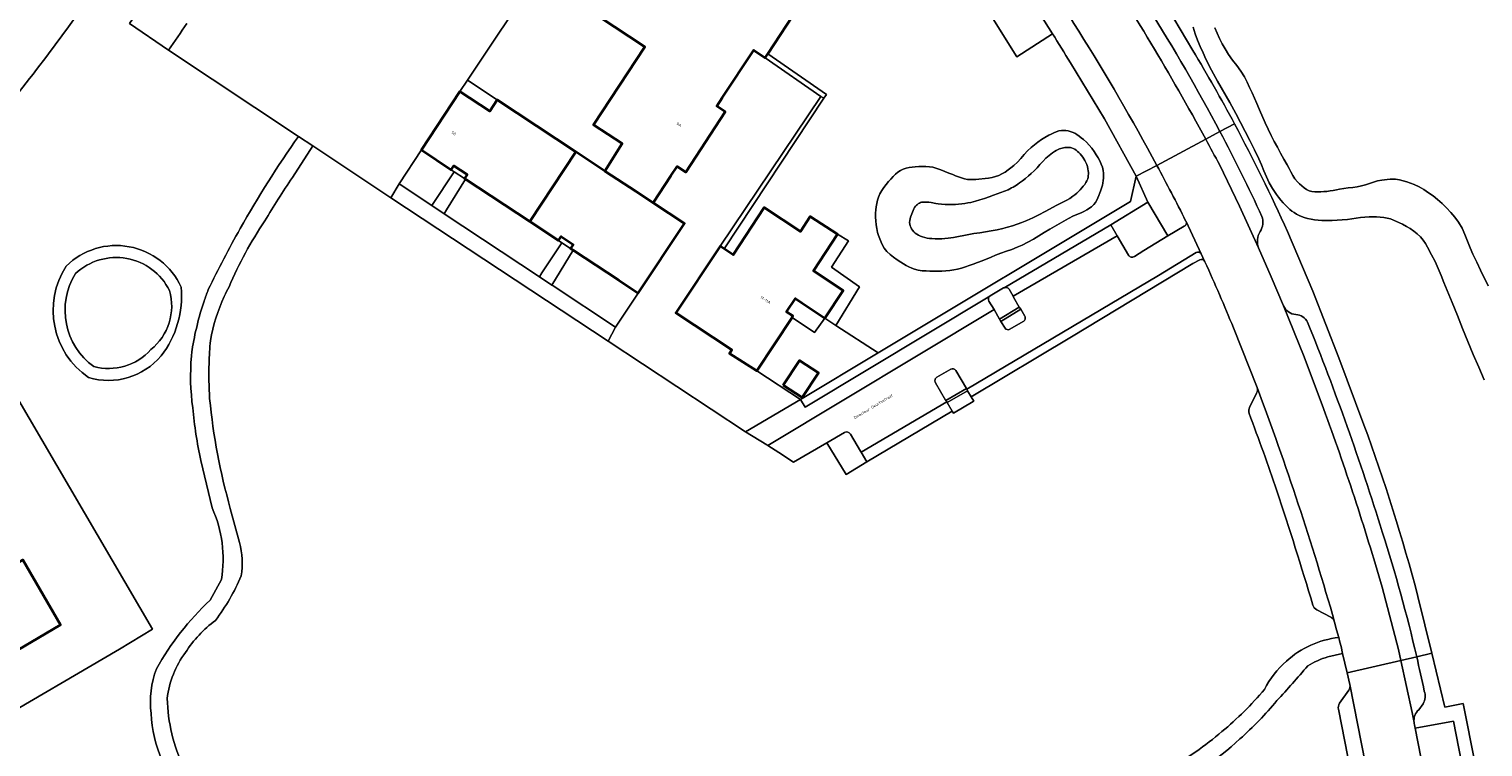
# Model space of a CAD drawing. Header units: metres. Extents: x 197700 to 204338, y 317132 to 325229.
# Tile 895 of 1056: x 203108 to 203291, y 320521 to 320611. Entities that reach past the tile are written whole.
import ezdxf
from ezdxf.enums import TextEntityAlignment as Align

# ---------------------------------------------------------------- set-up
doc = ezdxf.new("R2010")
doc.units = ezdxf.units.M
for name, color, linetype, lineweight in [('B-WE-GR-BEPLANTING_CULTUUR_BODEMBEDEKKER-GV', 90, 'Continuous', 18), ('B-WE-GR-BEPLANTING_CULTUUR_HEESTERS-GV', 90, 'Continuous', 18), ('B-WE-OG-BEBOUWING-GV', 7, 'Continuous', 35), ('B-WE-OG-BEBOUWING-T18', 10, 'Continuous', 18), ('B-WE-OG-TERREIN_CULTUURSCHEIDING-GV', 7, 'Continuous', 18), ('B-WE-OG-TERREIN_ERF-GV', 7, 'Continuous', 18), ('B-WE-OG-TOPOGRAFIE-T18', 10, 'Continuous', 18), ('B-WE-OG-WATER-GV', 130, 'Continuous', 18), ('B-WE-OG-WATER_MEER-GV', 140, 'Continuous', 18), ('B-WE-OG-WATER_SLOOT-GV', 120, 'Continuous', 18), ('B-WE-VH-VERHARDING_ASFALT-GV', 252, 'Continuous', 18), ('B-WE-VH-VERHARDING_BETONSTRAATSTEEN-GV', 252, 'Continuous', 18), ('B-WE-VH-VERHARDING_GESLOTEN-GV', 252, 'Continuous', 18), ('B-WE-VH-VERHARDING_OPEN-GV', 252, 'Continuous', 18), ('B-WE-VH-VERHARDING_TEGEL-GV', 252, 'Continuous', 18)]:
    doc.layers.add(name, color=color, linetype=linetype, lineweight=lineweight)
doc.styles.add('NLCS-ISO-M200-T18', font='NLCS-ISO.ttf', dxfattribs={"height": 0.36})

msp = doc.modelspace()

# ---------------------------------------------------------------- linework, layer by layer
at = {"layer": 'B-WE-GR-BEPLANTING_CULTUUR_BODEMBEDEKKER-GV'}
for points in [[(203247.073, 320582.606), (203248.252, 320583.347), (203251.289, 320585.189), (203248.784, 320589.428), (203244.127, 320586.589)], [(203244.127, 320586.589), (203244.897, 320585.227), (203246.325, 320582.789)], [(203230.663, 320578.679), (203230.619, 320578.657), (203230.609, 320578.651), (203228.927, 320577.64)], [(203230.104, 320574.696), (203232.573, 320576.22), (203231.863, 320577.491), (203231.795, 320577.61), (203231.305, 320578.472)], [(203228.763, 320576.98), (203229.4, 320575.913), (203230.104, 320574.696)], [(203223.953, 320568.409), (203222.201, 320567.398)], [(203225.926, 320565.968), (203224.586, 320568.243)], [(203222.021, 320566.718), (203223.304, 320564.52), (203223.333, 320564.472), (203225.926, 320565.968)], [(203210.587, 320560.451), (203208.37, 320559.163), (203210.763, 320555.163), (203213.396, 320556.738), (203212.662, 320557.965), (203212.583, 320558.097), (203211.311, 320560.259)]]:
    msp.add_lwpolyline(points, dxfattribs=at)
for points in [[(203246.325, 320582.789, 0.422707), (203247.073, 320582.606)], [(203228.866, 320577.597, 0.3682012), (203228.763, 320576.98)], [(203228.927, 320577.64, 0.0341328), (203228.866, 320577.597)], [(203231.305, 320578.472, 0.3820777), (203230.663, 320578.679)], [(203224.586, 320568.243, 0.4117146), (203223.953, 320568.409)], [(203222.201, 320567.398, 0.4151993), (203222.021, 320566.718)], [(203211.311, 320560.259, 0.4112512), (203210.587, 320560.451)]]:
    msp.add_lwpolyline(points, format="xyb", dxfattribs=at)
msp.add_lwpolyline([(203223.491, 320564.217), (203224.149, 320563.146), (203224.317, 320562.87), (203226.784, 320564.366), (203226.84, 320564.406), (203226.527, 320564.953), (203226.079, 320565.71)], close=True, dxfattribs=at)
at = {"layer": 'B-WE-GR-BEPLANTING_CULTUUR_HEESTERS-GV'}
for points in [[(203236.761, 320610.654, 0.0234697), (203219.755, 320635.222)], [(203230.788, 320573.591, 0.4033895), (203231.383, 320573.44)], [(203233.089, 320574.413, 0.414325), (203233.272, 320575.083)]]:
    msp.add_lwpolyline(points, format="xyb", dxfattribs=at)
for points in [[(203216.783, 320632.529), (203232.281, 320607.736), (203236.761, 320610.654)], [(203232.772, 320575.962), (203230.267, 320574.429), (203230.788, 320573.591)], [(203233.272, 320575.083), (203232.772, 320575.962)], [(203231.383, 320573.44), (203233.089, 320574.413)]]:
    msp.add_lwpolyline(points, dxfattribs=at)
for points in [[(203200.907, 320608.134), (203200.577, 320607.633), (203207.61, 320602.751), (203207.951, 320602.525), (203208.288, 320603.011)], [(203195.406, 320583.585), (203207.951, 320602.525), (203207.61, 320602.751), (203194.906, 320583.916)]]:
    msp.add_lwpolyline(points, close=True, dxfattribs=at)
at = {"layer": 'B-WE-OG-BEBOUWING-GV'}
for points in [[(203186.353, 320647.581), (203177.19, 320633.68), (203170.575, 320623.645), (203165.859, 320626.758), (203163.635, 320623.413), (203171.864, 320617.976), (203185.44, 320609.006), (203178.966, 320599.189), (203182.563, 320596.813), (203180.411, 320593.365), (203184.328, 320590.781), (203186.5, 320589.363), (203188.723, 320592.744), (203189.5, 320593.926), (203190.578, 320593.218), (203195.569, 320600.817), (203194.499, 320601.519), (203195.19, 320602.564), (203199.158, 320608.569), (203200.577, 320607.633), (203200.907, 320608.134), (203204.828, 320614.082)], [(203068.842, 320515.192), (203063.893, 320523.442), (203074.58, 320529.849), (203072.363, 320533.495), (203076.854, 320536.16), (203077.224, 320535.545), (203091.029, 320543.608), (203092.301, 320544.351), (203098.006, 320534.584), (203100.869, 320536.254), (203103.707, 320531.458), (203111.868, 320536.246), (203107.11, 320544.399), (203104.173, 320542.656), (203103.996, 320542.955), (203102.137, 320546.094), (203104.762, 320547.648), (203096.736, 320561.382), (203086.461, 320555.37), (203079.514, 320557.93)]]:
    msp.add_lwpolyline(points, dxfattribs=at)
for points in [[(203170.958, 320586.999), (203176.752, 320595.778), (203166.846, 320602.311), (203165.91, 320600.892), (203162.153, 320603.37), (203157.301, 320596.013), (203161.057, 320593.534), (203161.388, 320594.036), (203163.057, 320592.935), (203162.726, 320592.432), (203162.854, 320592.348)], [(203180.411, 320593.365), (203176.752, 320595.778), (203170.958, 320586.999), (203174.577, 320584.61), (203174.912, 320585.117), (203176.414, 320584.126), (203176.079, 320583.619), (203176.4, 320583.407), (203182.161, 320579.605), (203184.615, 320577.985), (203190.433, 320586.753), (203186.5, 320589.363), (203184.328, 320590.781)], [(203203.968, 320574.945), (203204.085, 320575.122), (203203.284, 320575.651), (203204.387, 320577.319), (203205.188, 320576.79), (203208.108, 320574.86), (203210.407, 320578.337), (203206.654, 320580.819), (203209.678, 320585.397), (203206.262, 320587.63), (203205.031, 320585.747), (203200.459, 320588.766), (203196.565, 320582.818), (203195.406, 320583.585), (203194.906, 320583.916), (203189.346, 320575.521), (203196.4, 320570.849), (203196.111, 320570.394), (203199.515, 320568.207)], [(203202.865, 320566.427), (203205.247, 320564.851), (203207.301, 320567.957), (203204.92, 320569.532)]]:
    msp.add_lwpolyline(points, close=True, dxfattribs=at)
at = {"layer": 'B-WE-OG-TERREIN_CULTUURSCHEIDING-GV'}
for points in [[(203236.761, 320610.654), (203232.281, 320607.736), (203216.783, 320632.529), (203214.589, 320628.923), (203210.233, 320622.334)], [(203245.241, 320623.376), (203251.251, 320613.912), (203254.446, 320608.548)], [(203254.446, 320608.548), (203251.251, 320613.912), (203245.241, 320623.376)], [(203141.828, 320597.728), (203125.476, 320608.593), (203120.568, 320611.955), (203122.406, 320614.58), (203125.035, 320618.53), (203120.072, 320621.863), (203119.56, 320621.097)], [(203204.828, 320614.082), (203200.907, 320608.134), (203208.288, 320603.011), (203207.951, 320602.525), (203195.406, 320583.585), (203196.565, 320582.818), (203200.459, 320588.766), (203205.031, 320585.747), (203206.262, 320587.63), (203209.678, 320585.397), (203211.094, 320584.561), (203208.951, 320581.247), (203212.457, 320578.778), (203209.503, 320573.904), (203214.833, 320570.471), (203246.59, 320589.541), (203247.317, 320592.699), (203243.306, 320599.924), (203239.017, 320606.989)], [(203254.462, 320611.456), (203254.716, 320610.635), (203255.02, 320609.828), (203255.357, 320609.032), (203255.714, 320608.243), (203256.073, 320607.458), (203256.763, 320606.058), (203257.52, 320604.69), (203259.099, 320601.986), (203259.855, 320600.616), (203260.449, 320599.481), (203261.036, 320598.342), (203261.615, 320597.2), (203262.184, 320596.052), (203262.742, 320594.899), (203263.077, 320594.145), (203263.391, 320593.378), (203263.709, 320592.614), (203264.057, 320591.869), (203264.463, 320591.158), (203264.708, 320590.787), (203264.963, 320590.422), (203265.231, 320590.065), (203265.511, 320589.717), (203265.803, 320589.382), (203266.009, 320589.157), (203266.219, 320588.934), (203266.435, 320588.718), (203266.66, 320588.514), (203266.896, 320588.325), (203267.185, 320588.126), (203267.488, 320587.945), (203267.803, 320587.781), (203268.126, 320587.635), (203268.452, 320587.509), (203268.879, 320587.382), (203269.319, 320587.292), (203269.768, 320587.23), (203270.22, 320587.185), (203270.669, 320587.149), (203271.313, 320587.122), (203271.959, 320587.134), (203272.607, 320587.172), (203273.255, 320587.226), (203273.901, 320587.281), (203274.45, 320587.342), (203274.997, 320587.422), (203275.545, 320587.505), (203276.092, 320587.57), (203276.641, 320587.601), (203277.099, 320587.605), (203277.559, 320587.599), (203278.019, 320587.574), (203278.473, 320587.524), (203278.918, 320587.438), (203279.312, 320587.327), (203279.702, 320587.188), (203280.085, 320587.027), (203280.461, 320586.85), (203280.829, 320586.663), (203281.314, 320586.399), (203281.792, 320586.113), (203282.254, 320585.8), (203282.687, 320585.458), (203283.08, 320585.083), (203283.417, 320584.676), (203283.716, 320584.23), (203283.988, 320583.76), (203284.502, 320582.805), (203284.936, 320581.961), (203285.329, 320581.095), (203285.697, 320580.216), (203286.056, 320579.332), (203287.099, 320576.819), (203287.754, 320575.176), (203288.4, 320573.529), (203289.054, 320571.886), (203289.732, 320570.253), (203290.423, 320568.662), (203291.129, 320567.078)], [(203291.129, 320567.078), (203290.423, 320568.662), (203289.732, 320570.253), (203289.054, 320571.886), (203288.4, 320573.529), (203287.754, 320575.176), (203287.099, 320576.819), (203286.056, 320579.332), (203285.697, 320580.216), (203285.329, 320581.095), (203284.936, 320581.961), (203284.502, 320582.805), (203283.988, 320583.76), (203283.716, 320584.23), (203283.417, 320584.676), (203283.08, 320585.083), (203282.687, 320585.458), (203282.254, 320585.8), (203281.792, 320586.113), (203281.314, 320586.399), (203280.829, 320586.663), (203280.461, 320586.85), (203280.085, 320587.027), (203279.702, 320587.188), (203279.312, 320587.327), (203278.918, 320587.438), (203278.473, 320587.524), (203278.019, 320587.574), (203277.559, 320587.599), (203277.099, 320587.605), (203276.641, 320587.601), (203276.092, 320587.57), (203275.545, 320587.505), (203274.997, 320587.422), (203274.45, 320587.342), (203273.901, 320587.281), (203273.255, 320587.226), (203272.607, 320587.172), (203271.959, 320587.134), (203271.313, 320587.122), (203270.669, 320587.149), (203270.22, 320587.185), (203269.768, 320587.23), (203269.319, 320587.292), (203268.879, 320587.382), (203268.452, 320587.509), (203268.126, 320587.635), (203267.803, 320587.781), (203267.488, 320587.945), (203267.185, 320588.126), (203266.896, 320588.325), (203266.66, 320588.514), (203266.435, 320588.718), (203266.219, 320588.934), (203266.009, 320589.157), (203265.803, 320589.382), (203265.511, 320589.717), (203265.231, 320590.065), (203264.963, 320590.422), (203264.708, 320590.787), (203264.463, 320591.158), (203264.057, 320591.869), (203263.709, 320592.614), (203263.391, 320593.378), (203263.077, 320594.145), (203262.742, 320594.899), (203262.184, 320596.052), (203261.615, 320597.2), (203261.036, 320598.342), (203260.449, 320599.481), (203259.855, 320600.616), (203259.099, 320601.986), (203257.52, 320604.69), (203256.763, 320606.058), (203256.073, 320607.458), (203255.714, 320608.243), (203255.357, 320609.032), (203255.02, 320609.828), (203254.716, 320610.635), (203254.462, 320611.456)], [(203291.633, 320578.931), (203290.656, 320580.901), (203290.173, 320581.888), (203289.7, 320582.881), (203289.349, 320583.701), (203289.025, 320584.538), (203288.694, 320585.37), (203288.324, 320586.175), (203287.88, 320586.932), (203287.423, 320587.559), (203286.922, 320588.162), (203286.383, 320588.738), (203285.816, 320589.283), (203285.226, 320589.794), (203284.683, 320590.226), (203284.118, 320590.64), (203283.532, 320591.025), (203282.927, 320591.37), (203282.302, 320591.664), (203281.85, 320591.845), (203281.387, 320592.011), (203280.915, 320592.152), (203280.438, 320592.258), (203279.959, 320592.321), (203279.614, 320592.335), (203279.265, 320592.327), (203278.915, 320592.302), (203278.566, 320592.263), (203278.22, 320592.216), (203277.699, 320592.111), (203277.186, 320591.964), (203276.676, 320591.798), (203276.165, 320591.636), (203275.648, 320591.502), (203275.105, 320591.396), (203274.558, 320591.309), (203274.009, 320591.232), (203273.46, 320591.157), (203272.911, 320591.078), (203272.513, 320591.01), (203272.114, 320590.935), (203271.716, 320590.863), (203271.317, 320590.806), (203270.917, 320590.774), (203270.546, 320590.757), (203270.168, 320590.744), (203269.792, 320590.752), (203269.428, 320590.794), (203269.085, 320590.886), (203268.758, 320591.04), (203268.445, 320591.245), (203268.148, 320591.486), (203267.868, 320591.748), (203267.606, 320592.015), (203267.295, 320592.393), (203267.026, 320592.809), (203266.783, 320593.248), (203266.549, 320593.694), (203266.307, 320594.132), (203265.886, 320594.865), (203265.475, 320595.604), (203265.075, 320596.349), (203264.685, 320597.099), (203264.304, 320597.854), (203263.924, 320598.645), (203263.559, 320599.444), (203262.847, 320601.051), (203262.485, 320601.851), (203262.181, 320602.528), (203261.884, 320603.21), (203261.581, 320603.888), (203261.263, 320604.557), (203260.917, 320605.211), (203260.462, 320605.937), (203259.96, 320606.635), (203259.442, 320607.324), (203258.939, 320608.023), (203258.484, 320608.748), (203258.135, 320609.388), (203257.804, 320610.039), (203257.493, 320610.701), (203257.202, 320611.372)], [(203257.202, 320611.372), (203257.493, 320610.701), (203257.804, 320610.039), (203258.135, 320609.388), (203258.484, 320608.748), (203258.939, 320608.023), (203259.442, 320607.324), (203259.96, 320606.635), (203260.462, 320605.937), (203260.917, 320605.211), (203261.263, 320604.557), (203261.581, 320603.888), (203261.884, 320603.21), (203262.181, 320602.528), (203262.485, 320601.851), (203262.847, 320601.051), (203263.559, 320599.444), (203263.924, 320598.645), (203264.304, 320597.854), (203264.685, 320597.099), (203265.075, 320596.349), (203265.475, 320595.604), (203265.886, 320594.865), (203266.307, 320594.132), (203266.549, 320593.694), (203266.783, 320593.248), (203267.026, 320592.809), (203267.295, 320592.393), (203267.606, 320592.015), (203267.868, 320591.748), (203268.148, 320591.486), (203268.445, 320591.245), (203268.758, 320591.04), (203269.085, 320590.886), (203269.428, 320590.794), (203269.792, 320590.752), (203270.168, 320590.744), (203270.546, 320590.757), (203270.917, 320590.774), (203271.317, 320590.806), (203271.716, 320590.863), (203272.114, 320590.935), (203272.513, 320591.01), (203272.911, 320591.078), (203273.46, 320591.157), (203274.009, 320591.232), (203274.558, 320591.309), (203275.105, 320591.396), (203275.648, 320591.502), (203276.165, 320591.636), (203276.676, 320591.798), (203277.186, 320591.964), (203277.699, 320592.111), (203278.22, 320592.216), (203278.566, 320592.263), (203278.915, 320592.302), (203279.265, 320592.327), (203279.614, 320592.335), (203279.959, 320592.321), (203280.438, 320592.258), (203280.915, 320592.152), (203281.387, 320592.011), (203281.85, 320591.845), (203282.302, 320591.664), (203282.927, 320591.37), (203283.532, 320591.025), (203284.118, 320590.64), (203284.683, 320590.226), (203285.226, 320589.794), (203285.816, 320589.283), (203286.383, 320588.738), (203286.922, 320588.162), (203287.423, 320587.559), (203287.88, 320586.932), (203288.324, 320586.175), (203288.694, 320585.37), (203289.025, 320584.538), (203289.349, 320583.701), (203289.7, 320582.881), (203290.173, 320581.888), (203290.656, 320580.901), (203291.633, 320578.931)], [(203257.846, 320598.331), (203259.678, 320599.311)], [(203259.678, 320599.311), (203257.846, 320598.331)], [(203255.315, 320582.186), (203254.412, 320581.744), (203239.155, 320572.492), (203226.527, 320564.953), (203226.84, 320564.406), (203226.784, 320564.366), (203224.317, 320562.87), (203224.149, 320563.146), (203213.396, 320556.738), (203210.763, 320555.163), (203208.37, 320559.163), (203204.172, 320556.696), (203202.322, 320557.913), (203200.933, 320558.804), (203200.809, 320558.884), (203198.128, 320560.54), (203180.802, 320571.966), (203153.454, 320590.003), (203143.623, 320596.535), (203141.068, 320592.543)], [(203266.344, 320585.744), (203269.534, 320578.224), (203272.827, 320569.857), (203275.97, 320561.434)], [(203275.97, 320561.434), (203272.827, 320569.857), (203269.534, 320578.224), (203266.344, 320585.744)], [(203262.711, 320583.685), (203264.303, 320580.057), (203265.849, 320576.41)], [(203100.9, 320574.164), (203123.452, 320535.682), (203119.276, 320533.186), (203102.767, 320523.515), (203111.409, 320508.739), (203125.526, 320517.172), (203125.437, 320517.279)], [(203262.519, 320566.097), (203259.544, 320573.641)], [(203261.555, 320563.585), (203262.461, 320565.384)], [(203261.512, 320562.843), (203261.498, 320563.063), (203261.487, 320563.284)], [(203130.943, 320550.973), (203129.531, 320556.922)], [(203133.244, 320550.885), (203134.38, 320546.593)], [(203130.702, 320539.349), (203132.132, 320541.936)], [(203282.617, 320532.212), (203284.506, 320532.649), (203282.777, 320539.809)], [(203282.777, 320539.809), (203284.506, 320532.649), (203286.144, 320525.869), (203288.467, 320526.324), (203294.412, 320496.35)], [(203271.795, 320537.193), (203270.029, 320538.14)], [(203272.794, 320534.652), (203272.54, 320535.621), (203272.284, 320536.591)], [(203274.213, 320528.736), (203273.871, 320530.186), (203273.29, 320532.644), (203271.433, 320532.199)], [(203296.34, 320452.926), (203300.987, 320452.947), (203300.474, 320453.111), (203298.766, 320454.599), (203298.105, 320455.276), (203297.763, 320455.784), (203297.412, 320456.745), (203296.629, 320460.888), (203293.516, 320477.474), (203291.466, 320487.473), (203295.897, 320488.369), (203294.412, 320496.35), (203288.467, 320526.324), (203286.144, 320525.869), (203284.506, 320532.649), (203282.617, 320532.212)], [(203272.911, 320526.354), (203274.072, 320528.008)], [(203283.427, 320526.307), (203282.873, 320525.555)], [(203285.357, 320461.286), (203272.759, 320525.608)], [(203282.283, 320523.931), (203282.304, 320523.793), (203282.336, 320523.657), (203282.425, 320523.206), (203287.243, 320524.097), (203291.969, 320500), (203294.002, 320489.628), (203289.195, 320488.684), (203291.013, 320479.411), (203292.937, 320469.615), (203296.029, 320453.98)]]:
    msp.add_lwpolyline(points, dxfattribs=at)
for points in [[(203119.56, 320621.097, -0.0200232), (203106.233, 320602.79)], [(203248.836, 320613.893, -0.0195345), (203257.846, 320598.331)], [(203239.017, 320606.989, 0.0032271), (203236.761, 320610.654)], [(203254.446, 320608.548, -0.0121266), (203259.678, 320599.311)], [(203259.678, 320599.311, 0.0121266), (203254.446, 320608.548)], [(203259.678, 320599.311, -0.0172506), (203266.344, 320585.744)], [(203266.344, 320585.744, 0.0172506), (203259.678, 320599.311)], [(203134.482, 320586.118, -0.0247974), (203141.828, 320597.728)], [(203257.846, 320598.331, -0.013025), (203263.133, 320587.654)], [(203141.068, 320592.543, 0.0150783), (203137.576, 320587.09)], [(203137.576, 320587.09, 0.0462535), (203133.093, 320578.802)], [(203263.133, 320587.654, -0.2426632), (203262.895, 320585.75)], [(203130.465, 320578.432, -0.0161923), (203134.482, 320586.118)], [(203262.895, 320585.75, 0.2236363), (203262.711, 320583.685)], [(203112.589, 320581.407, -0.5208792), (203127.044, 320578.737)], [(203115.397, 320567.365, -0.4069682), (203112.589, 320581.407)], [(203255.917, 320582.035, 0.4001559), (203255.315, 320582.186)], [(203255.964, 320581.935, 0.048653), (203255.917, 320582.035)], [(203259.544, 320573.641, 0.0082272), (203255.964, 320581.935)], [(203127.044, 320578.737, -0.1923193), (203124.516, 320570.085)], [(203129.937, 320576.963, -0.0107291), (203130.465, 320578.432)], [(203132.484, 320577.579, 0.0643168), (203130.742, 320572.013)], [(203133.093, 320578.802, 0.0153851), (203132.484, 320577.579)], [(203128.438, 320570.846, -0.0420148), (203129.937, 320576.963)], [(203265.849, 320576.41, 0.2726281), (203267.405, 320575.296)], [(203267.405, 320575.296, -0.2802361), (203268.883, 320574.321)], [(203268.883, 320574.321, -0.0204421), (203278.291, 320547.928)], [(203130.742, 320572.013, 0.0150126), (203130.571, 320569.151)], [(203124.516, 320570.085, -0.2987317), (203115.397, 320567.365)], [(203128.522, 320563.553, -0.0585262), (203128.355, 320570.063)], [(203128.355, 320570.063, -0.0064486), (203128.438, 320570.846)], [(203130.571, 320569.151, 0.0230992), (203130.641, 320564.735)], [(203130.641, 320564.735, 0.0447412), (203133.244, 320550.885)], [(203262.461, 320565.384, 0.2046695), (203262.519, 320566.097)], [(203129.531, 320556.922, -0.0333142), (203128.522, 320563.553)], [(203261.487, 320563.284, -0.0590398), (203261.555, 320563.585)], [(203265.024, 320553.11, 0.0084056), (203261.512, 320562.843)], [(203275.97, 320561.434, -0.0239951), (203282.777, 320539.809)], [(203282.777, 320539.809, 0.0239951), (203275.97, 320561.434)], [(203269.542, 320538.728, 0.006878), (203265.024, 320553.11)], [(203132.132, 320541.936, 0.148398), (203130.943, 320550.973)], [(203278.291, 320547.928, -0.0204784), (203282.617, 320532.212)], [(203134.38, 320546.593, -0.1141765), (203134.621, 320542.398)], [(203134.621, 320542.398, -0.0611479), (203131.366, 320536.789)], [(203123.928, 320530.703, -0.0755383), (203130.702, 320539.349)], [(203270.029, 320538.14, -0.2079721), (203269.542, 320538.728)], [(203272.083, 320536.96, 0.0940153), (203271.795, 320537.193)], [(203272.284, 320536.591, 0.0138648), (203272.083, 320536.96)], [(203131.366, 320536.789, 0.0873781), (203127.605, 320532.768)], [(203266.216, 320531.66, -0.1543096), (203272.794, 320534.652)], [(203127.605, 320532.768, 0.1283142), (203125.288, 320526.966)], [(203263.452, 320528.099, -0.0918928), (203266.216, 320531.66)], [(203271.433, 320532.199, 0.0686154), (203268.895, 320531.067)], [(203282.617, 320532.212, -0.0057613), (203283.568, 320527.891)], [(203123.273, 320525.086, -0.1158795), (203123.928, 320530.703)], [(203268.895, 320531.067, -0.0099519), (203265.021, 320526.695)], [(203258.104, 320522.794, 0.0404586), (203263.452, 320528.099)], [(203274.072, 320528.008, 0.1854019), (203274.213, 320528.736)], [(203283.568, 320527.891, -0.2431522), (203283.427, 320526.307)], [(203125.288, 320526.966, 0.0992269), (203127.352, 320518.263)], [(203265.021, 320526.695, -0.0356208), (203260.358, 320521.87)], [(203272.759, 320525.608, -0.2148449), (203272.911, 320526.354)], [(203124.633, 320519.159, -0.0887576), (203123.273, 320525.086)], [(203282.873, 320525.555, 0.2398145), (203282.283, 320523.931)], [(203251.261, 320518.031, 0.0454843), (203258.104, 320522.794)], [(203260.358, 320521.87, -0.0820647), (203250.576, 320515.328)]]:
    msp.add_lwpolyline(points, format="xyb", dxfattribs=at)
for points in [[(203215.539, 320591.289), (203215.27, 320590.895), (203215.034, 320590.485), (203214.844, 320590.061), (203214.721, 320589.679), (203214.629, 320589.282), (203214.564, 320588.876), (203214.521, 320588.467), (203214.495, 320588.061), (203214.486, 320587.576), (203214.507, 320587.086), (203214.556, 320586.596), (203214.635, 320586.113), (203214.745, 320585.641), (203214.865, 320585.23), (203215.006, 320584.82), (203215.171, 320584.418), (203215.362, 320584.034), (203215.583, 320583.675), (203215.923, 320583.251), (203216.32, 320582.865), (203216.757, 320582.51), (203217.218, 320582.182), (203217.684, 320581.878), (203218.011, 320581.675), (203218.347, 320581.48), (203218.691, 320581.3), (203219.042, 320581.141), (203219.4, 320581.01), (203219.866, 320580.892), (203220.348, 320580.82), (203220.839, 320580.781), (203221.333, 320580.763), (203221.822, 320580.752), (203222.323, 320580.747), (203222.826, 320580.757), (203223.329, 320580.784), (203223.829, 320580.834), (203224.323, 320580.907), (203224.818, 320581.013), (203225.308, 320581.147), (203225.795, 320581.302), (203226.279, 320581.467), (203226.76, 320581.634), (203227.335, 320581.843), (203227.904, 320582.069), (203229.037, 320582.539), (203229.605, 320582.768), (203230.278, 320583.019), (203230.956, 320583.26), (203231.633, 320583.503), (203232.302, 320583.76), (203232.959, 320584.046), (203233.669, 320584.406), (203234.362, 320584.799), (203235.047, 320585.212), (203235.73, 320585.628), (203236.419, 320586.032), (203237.013, 320586.374), (203237.605, 320586.719), (203238.199, 320587.061), (203238.798, 320587.392), (203239.406, 320587.706), (203239.746, 320587.859), (203240.439, 320588.141), (203240.776, 320588.296), (203241.097, 320588.479), (203241.285, 320588.602), (203241.472, 320588.731), (203241.653, 320588.867), (203241.824, 320589.012), (203241.979, 320589.169), (203242.172, 320589.421), (203242.334, 320589.701), (203242.473, 320589.999), (203242.598, 320590.304), (203242.717, 320590.608), (203242.81, 320590.85), (203242.897, 320591.095), (203242.976, 320591.343), (203243.043, 320591.593), (203243.096, 320591.845), (203243.143, 320592.157), (203243.173, 320592.476), (203243.184, 320592.796), (203243.173, 320593.113), (203243.137, 320593.422), (203243.04, 320593.832), (203242.892, 320594.235), (203242.706, 320594.63), (203242.496, 320595.013), (203242.278, 320595.384), (203242.004, 320595.812), (203241.703, 320596.228), (203241.376, 320596.625), (203241.025, 320596.999), (203240.651, 320597.342), (203240.393, 320597.56), (203240.125, 320597.774), (203239.846, 320597.973), (203239.556, 320598.145), (203239.254, 320598.278), (203238.994, 320598.359), (203238.722, 320598.421), (203238.444, 320598.462), (203238.167, 320598.48), (203237.897, 320598.472), (203237.565, 320598.415), (203237.236, 320598.31), (203236.912, 320598.172), (203236.594, 320598.017), (203236.283, 320597.86), (203235.815, 320597.604), (203235.362, 320597.315), (203234.924, 320596.999), (203234.499, 320596.667), (203234.085, 320596.326), (203233.628, 320595.897), (203233.202, 320595.43), (203232.786, 320594.953), (203232.358, 320594.49), (203231.894, 320594.07), (203231.535, 320593.784), (203231.167, 320593.503), (203230.787, 320593.239), (203230.394, 320593.003), (203229.987, 320592.809), (203229.576, 320592.667), (203229.148, 320592.561), (203228.71, 320592.483), (203228.267, 320592.424), (203227.47, 320592.336), (203227.111, 320592.303), (203226.751, 320592.282), (203226.393, 320592.283), (203226.041, 320592.312), (203225.667, 320592.386), (203225.298, 320592.498), (203224.933, 320592.633), (203224.569, 320592.775), (203224.204, 320592.909), (203223.704, 320593.101), (203223.21, 320593.313), (203222.715, 320593.522), (203222.215, 320593.702), (203221.704, 320593.831), (203221.268, 320593.897), (203220.824, 320593.94), (203220.377, 320593.956), (203219.931, 320593.947), (203219.491, 320593.911), (203219.107, 320593.863), (203218.72, 320593.8), (203218.337, 320593.715), (203217.969, 320593.599), (203217.626, 320593.445), (203217.289, 320593.228), (203216.975, 320592.962), (203216.681, 320592.664), (203216.401, 320592.349), (203216.133, 320592.033), (203215.831, 320591.669)], [(203215.539, 320591.289), (203215.831, 320591.669), (203216.133, 320592.033), (203216.401, 320592.349), (203216.681, 320592.664), (203216.975, 320592.962), (203217.289, 320593.228), (203217.626, 320593.445), (203217.969, 320593.599), (203218.337, 320593.715), (203218.72, 320593.8), (203219.107, 320593.863), (203219.491, 320593.911), (203219.931, 320593.947), (203220.377, 320593.956), (203220.824, 320593.94), (203221.268, 320593.897), (203221.704, 320593.831), (203222.215, 320593.702), (203222.715, 320593.522), (203223.21, 320593.313), (203223.704, 320593.101), (203224.204, 320592.909), (203224.569, 320592.775), (203224.933, 320592.633), (203225.298, 320592.498), (203225.667, 320592.386), (203226.041, 320592.312), (203226.393, 320592.283), (203226.751, 320592.282), (203227.111, 320592.303), (203227.47, 320592.336), (203228.267, 320592.424), (203228.71, 320592.483), (203229.148, 320592.561), (203229.576, 320592.667), (203229.987, 320592.809), (203230.394, 320593.003), (203230.787, 320593.239), (203231.167, 320593.503), (203231.535, 320593.784), (203231.894, 320594.07), (203232.358, 320594.49), (203232.786, 320594.953), (203233.202, 320595.43), (203233.628, 320595.897), (203234.085, 320596.326), (203234.499, 320596.667), (203234.924, 320596.999), (203235.362, 320597.315), (203235.815, 320597.604), (203236.283, 320597.86), (203236.594, 320598.017), (203236.912, 320598.172), (203237.236, 320598.31), (203237.565, 320598.415), (203237.897, 320598.472), (203238.167, 320598.48), (203238.444, 320598.462), (203238.722, 320598.421), (203238.994, 320598.359), (203239.254, 320598.278), (203239.556, 320598.145), (203239.846, 320597.973), (203240.125, 320597.774), (203240.393, 320597.56), (203240.651, 320597.342), (203241.025, 320596.999), (203241.376, 320596.625), (203241.703, 320596.228), (203242.004, 320595.812), (203242.278, 320595.384), (203242.496, 320595.013), (203242.706, 320594.63), (203242.892, 320594.235), (203243.04, 320593.832), (203243.137, 320593.422), (203243.173, 320593.113), (203243.184, 320592.796), (203243.173, 320592.476), (203243.143, 320592.157), (203243.096, 320591.845), (203243.043, 320591.593), (203242.976, 320591.343), (203242.897, 320591.095), (203242.81, 320590.85), (203242.717, 320590.608), (203242.598, 320590.304), (203242.473, 320589.999), (203242.334, 320589.701), (203242.172, 320589.421), (203241.979, 320589.169), (203241.824, 320589.012), (203241.653, 320588.867), (203241.472, 320588.731), (203241.285, 320588.602), (203241.097, 320588.479), (203240.776, 320588.296), (203240.439, 320588.141), (203239.746, 320587.859), (203239.406, 320587.706), (203238.798, 320587.392), (203238.199, 320587.061), (203237.605, 320586.719), (203237.013, 320586.374), (203236.419, 320586.032), (203235.73, 320585.628), (203235.047, 320585.212), (203234.362, 320584.799), (203233.669, 320584.406), (203232.959, 320584.046), (203232.302, 320583.76), (203231.633, 320583.503), (203230.956, 320583.26), (203230.278, 320583.019), (203229.605, 320582.768), (203229.037, 320582.539), (203227.904, 320582.069), (203227.335, 320581.843), (203226.76, 320581.634), (203226.279, 320581.467), (203225.795, 320581.302), (203225.308, 320581.147), (203224.818, 320581.013), (203224.323, 320580.907), (203223.829, 320580.834), (203223.329, 320580.784), (203222.826, 320580.757), (203222.323, 320580.747), (203221.822, 320580.752), (203221.333, 320580.763), (203220.839, 320580.781), (203220.348, 320580.82), (203219.866, 320580.892), (203219.4, 320581.01), (203219.042, 320581.141), (203218.691, 320581.3), (203218.347, 320581.48), (203218.011, 320581.675), (203217.684, 320581.878), (203217.218, 320582.182), (203216.757, 320582.51), (203216.32, 320582.865), (203215.923, 320583.251), (203215.583, 320583.675), (203215.362, 320584.034), (203215.171, 320584.418), (203215.006, 320584.82), (203214.865, 320585.23), (203214.745, 320585.641), (203214.635, 320586.113), (203214.556, 320586.596), (203214.507, 320587.086), (203214.486, 320587.576), (203214.495, 320588.061), (203214.521, 320588.467), (203214.564, 320588.876), (203214.629, 320589.282), (203214.721, 320589.679), (203214.844, 320590.061), (203215.034, 320590.485), (203215.27, 320590.895)], [(203158.607, 320589.017), (203161.435, 320593.284), (203161.057, 320593.534), (203157.301, 320596.013), (203154.482, 320591.747)], [(203218.986, 320587.776), (203219.07, 320587.989), (203219.22, 320588.401), (203219.306, 320588.603), (203219.408, 320588.791), (203219.534, 320588.959), (203219.637, 320589.065), (203219.751, 320589.167), (203219.874, 320589.259), (203220.002, 320589.338), (203220.135, 320589.399), (203220.282, 320589.439), (203220.438, 320589.456), (203220.6, 320589.46), (203220.921, 320589.452), (203221.21, 320589.433), (203221.498, 320589.39), (203222.074, 320589.28), (203222.363, 320589.239), (203222.802, 320589.196), (203223.243, 320589.16), (203223.684, 320589.138), (203224.126, 320589.131), (203224.565, 320589.144), (203224.948, 320589.173), (203225.331, 320589.217), (203225.713, 320589.274), (203226.093, 320589.341), (203226.47, 320589.416), (203227.054, 320589.557), (203227.631, 320589.727), (203228.204, 320589.918), (203228.772, 320590.121), (203229.339, 320590.326), (203229.803, 320590.489), (203230.269, 320590.65), (203230.731, 320590.821), (203231.183, 320591.011), (203231.62, 320591.23), (203231.824, 320591.347), (203232.024, 320591.47), (203232.223, 320591.597), (203232.418, 320591.728), (203232.612, 320591.862), (203232.996, 320592.143), (203233.369, 320592.439), (203233.733, 320592.747), (203234.09, 320593.064), (203234.442, 320593.384), (203234.825, 320593.767), (203235.189, 320594.172), (203235.55, 320594.579), (203235.925, 320594.968), (203236.332, 320595.32), (203236.552, 320595.488), (203236.775, 320595.654), (203237.005, 320595.812), (203237.242, 320595.955), (203237.488, 320596.075), (203237.649, 320596.141), (203237.814, 320596.202), (203237.981, 320596.255), (203238.151, 320596.297), (203238.321, 320596.325), (203238.491, 320596.341), (203238.665, 320596.347), (203238.839, 320596.341), (203239.009, 320596.321), (203239.172, 320596.284), (203239.367, 320596.209), (203239.555, 320596.105), (203239.736, 320595.979), (203239.907, 320595.842), (203240.069, 320595.7), (203240.253, 320595.52), (203240.425, 320595.323), (203240.583, 320595.114), (203240.727, 320594.895), (203240.854, 320594.671), (203240.971, 320594.429), (203241.075, 320594.177), (203241.16, 320593.917), (203241.224, 320593.653), (203241.262, 320593.388), (203241.275, 320593.191), (203241.277, 320592.99), (203241.266, 320592.788), (203241.241, 320592.59), (203241.198, 320592.4), (203241.104, 320592.148), (203240.972, 320591.907), (203240.815, 320591.674), (203240.643, 320591.451), (203240.468, 320591.236), (203240.264, 320591.004), (203240.045, 320590.783), (203239.813, 320590.573), (203239.573, 320590.374), (203239.329, 320590.183), (203238.953, 320589.926), (203238.556, 320589.699), (203238.147, 320589.488), (203237.734, 320589.283), (203237.325, 320589.073), (203235.821, 320588.25), (203235.063, 320587.848), (203234.296, 320587.469), (203233.514, 320587.126), (203232.921, 320586.894), (203232.321, 320586.676), (203231.715, 320586.473), (203231.104, 320586.287), (203230.49, 320586.119), (203229.777, 320585.957), (203229.055, 320585.826), (203228.33, 320585.713), (203227.603, 320585.605), (203226.878, 320585.487), (203226.23, 320585.364), (203225.584, 320585.231), (203224.936, 320585.103), (203224.287, 320584.993), (203223.635, 320584.916), (203223.223, 320584.879), (203222.809, 320584.846), (203222.395, 320584.825), (203221.982, 320584.825), (203221.573, 320584.854), (203221.277, 320584.889), (203220.979, 320584.932), (203220.684, 320584.99), (203220.397, 320585.069), (203220.126, 320585.177), (203219.905, 320585.289), (203219.684, 320585.416), (203219.475, 320585.561), (203219.287, 320585.724), (203219.13, 320585.906), (203219.019, 320586.083), (203218.923, 320586.279), (203218.847, 320586.485), (203218.794, 320586.696), (203218.769, 320586.902), (203218.781, 320587.119), (203218.829, 320587.338), (203218.902, 320587.558)], [(203172.485, 320580.552), (203174.981, 320584.344), (203174.577, 320584.61), (203170.958, 320586.999), (203162.854, 320592.348), (203160.483, 320588.495), (203160.168, 320587.984), (203172.155, 320580.051)], [(203184.615, 320577.985), (203182.161, 320579.605), (203176.4, 320583.407), (203173.727, 320579.01), (203173.896, 320578.898), (203181.742, 320573.706)]]:
    msp.add_lwpolyline(points, close=True, dxfattribs=at)
at = {"layer": 'B-WE-OG-TERREIN_ERF-GV'}
for points in [[(203176.752, 320595.778), (203180.411, 320593.365), (203182.563, 320596.813), (203178.966, 320599.189), (203185.44, 320609.006), (203171.864, 320617.976), (203163.089, 320604.789), (203166.846, 320602.311)], [(203208.108, 320574.86), (203209.503, 320573.904), (203212.457, 320578.778), (203208.951, 320581.247), (203211.094, 320584.561), (203209.678, 320585.397), (203206.654, 320580.819), (203210.407, 320578.337)], [(203203.968, 320574.945), (203199.515, 320568.207), (203205.044, 320564.593), (203214.833, 320570.471), (203209.503, 320573.904), (203208.108, 320574.86), (203206.794, 320573.018)], [(203202.865, 320566.427), (203204.92, 320569.532), (203207.301, 320567.957), (203205.247, 320564.851)]]:
    msp.add_lwpolyline(points, close=True, dxfattribs=at)
at = {"layer": 'B-WE-OG-WATER-GV'}
for points in [[(203125.581, 320578.322, 0.5043121), (203113.759, 320580.451)], [(203113.759, 320580.451, 0.3936752), (203116.051, 320568.739)], [(203123.235, 320570.897, 0.303511), (203125.581, 320578.322)], [(203116.051, 320568.739, 0.2821717), (203123.235, 320570.897)]]:
    msp.add_lwpolyline(points, format="xyb", dxfattribs=at)
at = {"layer": 'B-WE-OG-WATER_MEER-GV'}
msp.add_lwpolyline([(203218.986, 320587.776), (203218.902, 320587.558), (203218.829, 320587.338), (203218.781, 320587.119), (203218.769, 320586.902), (203218.794, 320586.696), (203218.847, 320586.485), (203218.923, 320586.279), (203219.019, 320586.083), (203219.13, 320585.906), (203219.287, 320585.724), (203219.475, 320585.561), (203219.684, 320585.416), (203219.905, 320585.289), (203220.126, 320585.177), (203220.397, 320585.069), (203220.684, 320584.99), (203220.979, 320584.932), (203221.277, 320584.889), (203221.573, 320584.854), (203221.982, 320584.825), (203222.395, 320584.825), (203222.809, 320584.846), (203223.223, 320584.879), (203223.635, 320584.916), (203224.287, 320584.993), (203224.936, 320585.103), (203225.584, 320585.231), (203226.23, 320585.364), (203226.878, 320585.487), (203227.603, 320585.605), (203228.33, 320585.713), (203229.055, 320585.826), (203229.777, 320585.957), (203230.49, 320586.119), (203231.104, 320586.287), (203231.715, 320586.473), (203232.321, 320586.676), (203232.921, 320586.894), (203233.514, 320587.126), (203234.296, 320587.469), (203235.063, 320587.848), (203235.821, 320588.25), (203237.325, 320589.073), (203237.734, 320589.283), (203238.147, 320589.488), (203238.556, 320589.699), (203238.953, 320589.926), (203239.329, 320590.183), (203239.573, 320590.374), (203239.813, 320590.573), (203240.045, 320590.783), (203240.264, 320591.004), (203240.468, 320591.236), (203240.643, 320591.451), (203240.815, 320591.674), (203240.972, 320591.907), (203241.104, 320592.148), (203241.198, 320592.4), (203241.241, 320592.59), (203241.266, 320592.788), (203241.277, 320592.99), (203241.275, 320593.191), (203241.262, 320593.388), (203241.224, 320593.653), (203241.16, 320593.917), (203241.075, 320594.177), (203240.971, 320594.429), (203240.854, 320594.671), (203240.727, 320594.895), (203240.583, 320595.114), (203240.425, 320595.323), (203240.253, 320595.52), (203240.069, 320595.7), (203239.907, 320595.842), (203239.736, 320595.979), (203239.555, 320596.105), (203239.367, 320596.209), (203239.172, 320596.284), (203239.009, 320596.321), (203238.839, 320596.341), (203238.665, 320596.347), (203238.491, 320596.341), (203238.321, 320596.325), (203238.151, 320596.297), (203237.981, 320596.255), (203237.814, 320596.202), (203237.649, 320596.141), (203237.488, 320596.075), (203237.242, 320595.955), (203237.005, 320595.812), (203236.775, 320595.654), (203236.552, 320595.488), (203236.332, 320595.32), (203235.925, 320594.968), (203235.55, 320594.579), (203235.189, 320594.172), (203234.825, 320593.767), (203234.442, 320593.384), (203234.09, 320593.064), (203233.733, 320592.747), (203233.369, 320592.439), (203232.996, 320592.143), (203232.612, 320591.862), (203232.418, 320591.728), (203232.223, 320591.597), (203232.024, 320591.47), (203231.824, 320591.347), (203231.62, 320591.23), (203231.183, 320591.011), (203230.731, 320590.821), (203230.269, 320590.65), (203229.803, 320590.489), (203229.339, 320590.326), (203228.772, 320590.121), (203228.204, 320589.918), (203227.631, 320589.727), (203227.054, 320589.557), (203226.47, 320589.416), (203226.093, 320589.341), (203225.713, 320589.274), (203225.331, 320589.217), (203224.948, 320589.173), (203224.565, 320589.144), (203224.126, 320589.131), (203223.684, 320589.138), (203223.243, 320589.16), (203222.802, 320589.196), (203222.363, 320589.239), (203222.074, 320589.28), (203221.498, 320589.39), (203221.21, 320589.433), (203220.921, 320589.452), (203220.6, 320589.46), (203220.438, 320589.456), (203220.282, 320589.439), (203220.135, 320589.399), (203220.002, 320589.338), (203219.874, 320589.259), (203219.751, 320589.167), (203219.637, 320589.065), (203219.534, 320588.959), (203219.408, 320588.791), (203219.306, 320588.603), (203219.22, 320588.401), (203219.07, 320587.989)], close=True, dxfattribs=at)
at = {"layer": 'B-WE-OG-WATER_SLOOT-GV'}
for points in [[(203127.044, 320578.737, 0.5208792), (203112.589, 320581.407)], [(203112.589, 320581.407, 0.4069682), (203115.397, 320567.365)], [(203113.759, 320580.451, -0.5043121), (203125.581, 320578.322)], [(203116.051, 320568.739, -0.3936752), (203113.759, 320580.451)], [(203125.581, 320578.322, -0.303511), (203123.235, 320570.897)], [(203124.516, 320570.085, 0.1923193), (203127.044, 320578.737)], [(203115.397, 320567.365, 0.2987317), (203124.516, 320570.085)], [(203123.235, 320570.897, -0.2821717), (203116.051, 320568.739)]]:
    msp.add_lwpolyline(points, format="xyb", dxfattribs=at)
at = {"layer": 'B-WE-VH-VERHARDING_ASFALT-GV'}
for points in [[(203145.161, 320648.765), (203125.946, 320619.898), (203125.035, 320618.53), (203122.406, 320614.58), (203120.568, 320611.955), (203125.476, 320608.593)], [(203249.9, 320594.08), (203256.055, 320597.373)], [(203256.055, 320597.373), (203249.9, 320594.08)], [(203265.849, 320576.41), (203264.303, 320580.057), (203262.711, 320583.685), (203260.294, 320588.952), (203257.776, 320594.172)], [(203231.795, 320577.61), (203244.897, 320585.227), (203244.127, 320586.589), (203230.663, 320578.679)], [(203253.356, 320586.411), (203251.289, 320585.189), (203248.252, 320583.347), (203247.073, 320582.606)], [(203253.524, 320587.113), (203253.581, 320586.996), (203255.493, 320582.931), (203255.917, 320582.035)], [(203255.493, 320582.931), (203253.581, 320586.996)], [(203246.325, 320582.789), (203244.897, 320585.227), (203231.795, 320577.61), (203231.863, 320577.491), (203232.573, 320576.22), (203232.772, 320575.962), (203233.272, 320575.083)], [(203224.586, 320568.243), (203225.926, 320565.968), (203225.957, 320565.916), (203250.105, 320580.215), (203254.85, 320583.12)], [(203228.866, 320577.597), (203205.621, 320563.633), (203205.044, 320564.593), (203198.128, 320560.54), (203200.809, 320558.884), (203200.933, 320558.804)], [(203231.305, 320578.472), (203231.795, 320577.61)], [(203200.933, 320558.804), (203229.4, 320575.913), (203228.763, 320576.98)], [(203230.267, 320574.429), (203230.104, 320574.696), (203229.4, 320575.913), (203200.933, 320558.804), (203202.322, 320557.913), (203204.172, 320556.696), (203208.37, 320559.163), (203210.587, 320560.451)], [(203270.884, 320563.468), (203268.441, 320569.968), (203265.849, 320576.41)], [(203230.788, 320573.591), (203230.267, 320574.429)], [(203233.089, 320574.413), (203231.383, 320573.44)], [(203259.544, 320573.641), (203262.519, 320566.097)], [(203222.201, 320567.398), (203223.953, 320568.409)], [(203211.311, 320560.259), (203212.583, 320558.097), (203212.662, 320557.965), (203223.439, 320564.301), (203223.333, 320564.472), (203223.304, 320564.52), (203222.021, 320566.718)], [(203272.284, 320536.591), (203272.54, 320535.621), (203272.794, 320534.652), (203272.942, 320534.073), (203273.089, 320533.492), (203273.29, 320532.644), (203273.871, 320530.186), (203280.622, 320531.749), (203280.326, 320533.121), (203278.252, 320540.977)], [(203296.029, 320453.98), (203292.937, 320469.615), (203291.013, 320479.411), (203289.195, 320488.684), (203282.425, 320523.206), (203282.336, 320523.657), (203282.304, 320523.793), (203282.283, 320523.931), (203282.038, 320525.178), (203280.622, 320531.749), (203273.871, 320530.186)], [(203273.871, 320530.186), (203274.213, 320528.736), (203287.927, 320458.949), (203288.887, 320454.013)]]:
    msp.add_lwpolyline(points, dxfattribs=at)
for points in [[(203218.656, 320641.381, -0.0326968), (203240.072, 320610.964)], [(203106.233, 320602.79, 0.0200232), (203119.56, 320621.097)], [(203256.055, 320597.373, 0.0203155), (203241.749, 320621.277)], [(203125.476, 320608.593, 0.0037661), (203127.761, 320611.918)], [(203240.072, 320610.964, -0.0169268), (203249.9, 320594.08)], [(203257.776, 320594.172, 0.0028326), (203256.055, 320597.373)], [(203249.9, 320594.08, -0.0068915), (203253.524, 320587.113)], [(203253.581, 320586.996, -0.3919823), (203253.356, 320586.411)], [(203247.073, 320582.606, -0.422707), (203246.325, 320582.789)], [(203254.85, 320583.12, -0.3928949), (203255.493, 320582.931)], [(203255.917, 320582.035, -0.048653), (203255.964, 320581.935)], [(203255.964, 320581.935, -0.0082272), (203259.544, 320573.641)], [(203228.763, 320576.98, -0.3682012), (203228.866, 320577.597)], [(203230.663, 320578.679, -0.3820777), (203231.305, 320578.472)], [(203231.383, 320573.44, -0.4033895), (203230.788, 320573.591)], [(203233.272, 320575.083, -0.414325), (203233.089, 320574.413)], [(203223.953, 320568.409, -0.4117146), (203224.586, 320568.243)], [(203222.021, 320566.718, -0.4151993), (203222.201, 320567.398)], [(203262.519, 320566.097, -0.020909), (203272.284, 320536.591)], [(203278.252, 320540.977, 0.0182925), (203270.884, 320563.468)], [(203210.587, 320560.451, -0.4112512), (203211.311, 320560.259)]]:
    msp.add_lwpolyline(points, format="xyb", dxfattribs=at)
at = {"layer": 'B-WE-VH-VERHARDING_BETONSTRAATSTEEN-GV'}
for points in [[(203241.749, 320621.277, -0.0203155), (203256.055, 320597.373)], [(203257.846, 320598.331, 0.0195345), (203248.836, 320613.893)], [(203262.519, 320566.097, -0.2046695), (203262.461, 320565.384)], [(203272.284, 320536.591, 0.020909), (203262.519, 320566.097)], [(203261.555, 320563.585, 0.0590398), (203261.487, 320563.284)], [(203261.512, 320562.843, -0.0084056), (203265.024, 320553.11)], [(203265.024, 320553.11, -0.006878), (203269.542, 320538.728)], [(203269.542, 320538.728, 0.2079721), (203270.029, 320538.14)], [(203271.795, 320537.193, -0.0940153), (203272.083, 320536.96)], [(203272.083, 320536.96, -0.0138648), (203272.284, 320536.591)], [(203283.568, 320527.891, 0.0057613), (203282.617, 320532.212)], [(203274.213, 320528.736, -0.1854019), (203274.072, 320528.008)], [(203283.427, 320526.307, 0.2431522), (203283.568, 320527.891)], [(203272.911, 320526.354, 0.2148449), (203272.759, 320525.608)], [(203282.283, 320523.931, -0.2398145), (203282.873, 320525.555)]]:
    msp.add_lwpolyline(points, format="xyb", dxfattribs=at)
for points in [[(203205.044, 320564.593), (203199.515, 320568.207), (203196.111, 320570.394), (203196.4, 320570.849), (203189.346, 320575.521), (203194.906, 320583.916), (203207.61, 320602.751), (203200.577, 320607.633), (203199.158, 320608.569), (203195.19, 320602.564), (203194.499, 320601.519), (203195.569, 320600.817), (203190.578, 320593.218), (203189.5, 320593.926), (203188.723, 320592.744), (203186.5, 320589.363), (203190.433, 320586.753), (203184.615, 320577.985), (203181.742, 320573.706), (203180.802, 320571.966), (203198.128, 320560.54)], [(203289.195, 320488.684), (203294.002, 320489.628), (203291.969, 320500), (203287.243, 320524.097), (203282.425, 320523.206)]]:
    msp.add_lwpolyline(points, close=True, dxfattribs=at)
for points in [[(203256.055, 320597.373), (203257.846, 320598.331)], [(203262.461, 320565.384), (203261.555, 320563.585)], [(203261.487, 320563.284), (203261.498, 320563.063), (203261.512, 320562.843)], [(203270.029, 320538.14), (203271.795, 320537.193)], [(203282.617, 320532.212), (203280.622, 320531.749), (203282.038, 320525.178), (203282.283, 320523.931)], [(203274.072, 320528.008), (203272.911, 320526.354)], [(203287.927, 320458.949), (203274.213, 320528.736)], [(203282.873, 320525.555), (203283.427, 320526.307)], [(203272.759, 320525.608), (203285.357, 320461.286)]]:
    msp.add_lwpolyline(points, dxfattribs=at)
at = {"layer": 'B-WE-VH-VERHARDING_GESLOTEN-GV'}
for points in [[(203272.794, 320534.652, 0.1543096), (203266.216, 320531.66)], [(203266.216, 320531.66, 0.0918928), (203263.452, 320528.099)], [(203268.895, 320531.067, -0.0686154), (203271.433, 320532.199)], [(203265.021, 320526.695, 0.0099519), (203268.895, 320531.067)], [(203263.452, 320528.099, -0.0404586), (203258.104, 320522.794)], [(203260.358, 320521.87, 0.0356208), (203265.021, 320526.695)], [(203258.104, 320522.794, -0.0454843), (203251.261, 320518.031)], [(203250.576, 320515.328, 0.0820647), (203260.358, 320521.87)]]:
    msp.add_lwpolyline(points, format="xyb", dxfattribs=at)
msp.add_lwpolyline([(203271.433, 320532.199), (203273.29, 320532.644), (203273.089, 320533.492), (203272.942, 320534.073), (203272.794, 320534.652)], dxfattribs=at)
at = {"layer": 'B-WE-VH-VERHARDING_OPEN-GV'}
for points in [[(203163.089, 320604.789), (203162.153, 320603.37), (203165.91, 320600.892), (203166.846, 320602.311)], [(203161.435, 320593.284), (203162.726, 320592.432), (203163.057, 320592.935), (203161.388, 320594.036), (203161.057, 320593.534)], [(203161.435, 320593.284), (203158.607, 320589.017), (203160.168, 320587.984), (203160.483, 320588.495), (203162.854, 320592.348), (203162.726, 320592.432)], [(203174.981, 320584.344), (203176.079, 320583.619), (203176.414, 320584.126), (203174.912, 320585.117), (203174.577, 320584.61)], [(203174.981, 320584.344), (203172.485, 320580.552), (203172.155, 320580.051), (203173.727, 320579.01), (203176.4, 320583.407), (203176.079, 320583.619)], [(203204.085, 320575.122), (203203.968, 320574.945), (203206.794, 320573.018), (203208.108, 320574.86), (203205.188, 320576.79), (203204.387, 320577.319), (203203.284, 320575.651)], [(203230.104, 320574.696), (203230.267, 320574.429), (203232.772, 320575.962), (203232.573, 320576.22)], [(203223.439, 320564.301), (203223.491, 320564.217), (203226.079, 320565.71), (203225.957, 320565.916), (203225.926, 320565.968), (203223.333, 320564.472)]]:
    msp.add_lwpolyline(points, close=True, dxfattribs=at)
for points in [[(203111.409, 320508.739), (203102.767, 320523.515), (203119.276, 320533.186), (203123.452, 320535.682), (203100.9, 320574.164)], [(203079.514, 320557.93), (203086.461, 320555.37), (203096.736, 320561.382), (203104.762, 320547.648), (203102.137, 320546.094), (203103.996, 320542.955), (203104.173, 320542.656), (203107.11, 320544.399), (203111.868, 320536.246), (203103.707, 320531.458), (203100.869, 320536.254), (203098.006, 320534.584), (203092.301, 320544.351), (203091.029, 320543.608), (203077.224, 320535.545), (203076.854, 320536.16), (203072.363, 320533.495), (203074.58, 320529.849), (203063.893, 320523.442), (203068.842, 320515.192)]]:
    msp.add_lwpolyline(points, dxfattribs=at)
at = {"layer": 'B-WE-VH-VERHARDING_TEGEL-GV'}
for points in [[(203240.072, 320610.964, 0.0326968), (203218.656, 320641.381)], [(203219.755, 320635.222, -0.0234697), (203236.761, 320610.654)], [(203127.761, 320611.918, -0.0037661), (203125.476, 320608.593)], [(203236.761, 320610.654, -0.0032271), (203239.017, 320606.989)], [(203249.9, 320594.08, 0.0169268), (203240.072, 320610.964)], [(203141.828, 320597.728, 0.0247974), (203134.482, 320586.118)], [(203256.055, 320597.373, -0.0028326), (203257.776, 320594.172)], [(203263.133, 320587.654, 0.013025), (203257.846, 320598.331)], [(203253.524, 320587.113, 0.0068915), (203249.9, 320594.08)], [(203137.576, 320587.09, -0.0150783), (203141.068, 320592.543)], [(203133.093, 320578.802, -0.0462535), (203137.576, 320587.09)], [(203253.356, 320586.411, 0.3919823), (203253.581, 320586.996)], [(203262.895, 320585.75, 0.2426632), (203263.133, 320587.654)], [(203134.482, 320586.118, 0.0161923), (203130.465, 320578.432)], [(203262.711, 320583.685, -0.2236363), (203262.895, 320585.75)], [(203255.493, 320582.931, 0.3928949), (203254.85, 320583.12)], [(203255.315, 320582.186, -0.4001559), (203255.917, 320582.035)], [(203130.465, 320578.432, 0.0107291), (203129.937, 320576.963)], [(203130.742, 320572.013, -0.0643168), (203132.484, 320577.579)], [(203132.484, 320577.579, -0.0153851), (203133.093, 320578.802)], [(203228.866, 320577.597, -0.0341328), (203228.927, 320577.64)], [(203129.937, 320576.963, 0.0420148), (203128.438, 320570.846)], [(203267.405, 320575.296, -0.2726281), (203265.849, 320576.41)], [(203268.883, 320574.321, 0.2802361), (203267.405, 320575.296)], [(203278.291, 320547.928, 0.0204421), (203268.883, 320574.321)], [(203130.571, 320569.151, -0.0150126), (203130.742, 320572.013)], [(203128.355, 320570.063, 0.0585262), (203128.522, 320563.553)], [(203128.438, 320570.846, 0.0064486), (203128.355, 320570.063)], [(203130.641, 320564.735, -0.0230992), (203130.571, 320569.151)], [(203133.244, 320550.885, -0.0447412), (203130.641, 320564.735)], [(203128.522, 320563.553, 0.0333142), (203129.531, 320556.922)], [(203270.884, 320563.468, -0.0182925), (203278.252, 320540.977)], [(203130.943, 320550.973, -0.148398), (203132.132, 320541.936)], [(203282.617, 320532.212, 0.0204784), (203278.291, 320547.928)], [(203134.621, 320542.398, 0.1141765), (203134.38, 320546.593)], [(203131.366, 320536.789, 0.0611479), (203134.621, 320542.398)], [(203130.702, 320539.349, 0.0755383), (203123.928, 320530.703)], [(203127.605, 320532.768, -0.0873781), (203131.366, 320536.789)], [(203125.288, 320526.966, -0.1283142), (203127.605, 320532.768)], [(203123.928, 320530.703, 0.1158795), (203123.273, 320525.086)], [(203127.352, 320518.263, -0.0992269), (203125.288, 320526.966)], [(203123.273, 320525.086, 0.0887576), (203124.633, 320519.159)]]:
    msp.add_lwpolyline(points, format="xyb", dxfattribs=at)
for points in [[(203125.476, 320608.593), (203141.828, 320597.728), (203143.623, 320596.535), (203153.454, 320590.003), (203154.482, 320591.747), (203157.301, 320596.013), (203162.153, 320603.37), (203163.089, 320604.789), (203171.864, 320617.976)], [(203239.017, 320606.989), (203243.306, 320599.924), (203247.317, 320592.699), (203249.9, 320594.08)], [(203141.068, 320592.543), (203143.623, 320596.535), (203141.828, 320597.728)], [(203257.846, 320598.331), (203256.055, 320597.373)], [(203249.9, 320594.08), (203247.317, 320592.699), (203248.784, 320589.428), (203251.289, 320585.189)], [(203257.776, 320594.172), (203260.294, 320588.952), (203262.711, 320583.685)], [(203247.317, 320592.699), (203246.59, 320589.541), (203214.833, 320570.471), (203205.044, 320564.593), (203205.621, 320563.633), (203228.866, 320577.597)], [(203228.927, 320577.64), (203230.609, 320578.651), (203230.619, 320578.657), (203230.663, 320578.679), (203244.127, 320586.589), (203248.784, 320589.428), (203247.317, 320592.699)], [(203251.289, 320585.189), (203253.356, 320586.411)], [(203253.581, 320586.996), (203253.524, 320587.113)], [(203254.85, 320583.12), (203250.105, 320580.215), (203225.957, 320565.916), (203226.079, 320565.71), (203226.527, 320564.953), (203239.155, 320572.492), (203254.412, 320581.744), (203255.315, 320582.186)], [(203255.917, 320582.035), (203255.493, 320582.931)], [(203265.849, 320576.41), (203268.441, 320569.968), (203270.884, 320563.468)], [(203129.531, 320556.922), (203130.943, 320550.973)], [(203134.38, 320546.593), (203133.244, 320550.885)], [(203132.132, 320541.936), (203130.702, 320539.349)], [(203278.252, 320540.977), (203280.326, 320533.121), (203280.622, 320531.749), (203282.617, 320532.212)]]:
    msp.add_lwpolyline(points, dxfattribs=at)
for points in [[(203173.727, 320579.01), (203172.155, 320580.051), (203160.168, 320587.984), (203158.607, 320589.017), (203154.482, 320591.747), (203153.454, 320590.003), (203180.802, 320571.966), (203181.742, 320573.706), (203173.896, 320578.898)], [(203223.491, 320564.217), (203223.439, 320564.301), (203212.662, 320557.965), (203213.396, 320556.738), (203224.149, 320563.146)]]:
    msp.add_lwpolyline(points, close=True, dxfattribs=at)

# ---------------------------------------------------------------- texts
at = {"layer": 'B-WE-OG-BEBOUWING-T18', "style": 'NLCS-ISO-M200-T18'}
for s, rotation, p in [('9A', 326.7, (203189.73, 320599.213)), ('50', 326.6, (203161.382, 320598.112)), ('11-11A', 326.6, (203200.63, 320577.149))]:
    msp.add_text(s, height=0.36, rotation=rotation, dxfattribs=at).set_placement(p, align=Align.MIDDLE)
at = {"layer": 'B-WE-OG-TOPOGRAFIE-T18', "style": 'NLCS-ISO-M200-T18'}
msp.add_text('Directeur Geurtsstraat', height=0.36, rotation=31.1, dxfattribs=at).set_placement((203214.197, 320563.725), align=Align.MIDDLE)

doc.saveas('drawing.dxf')
